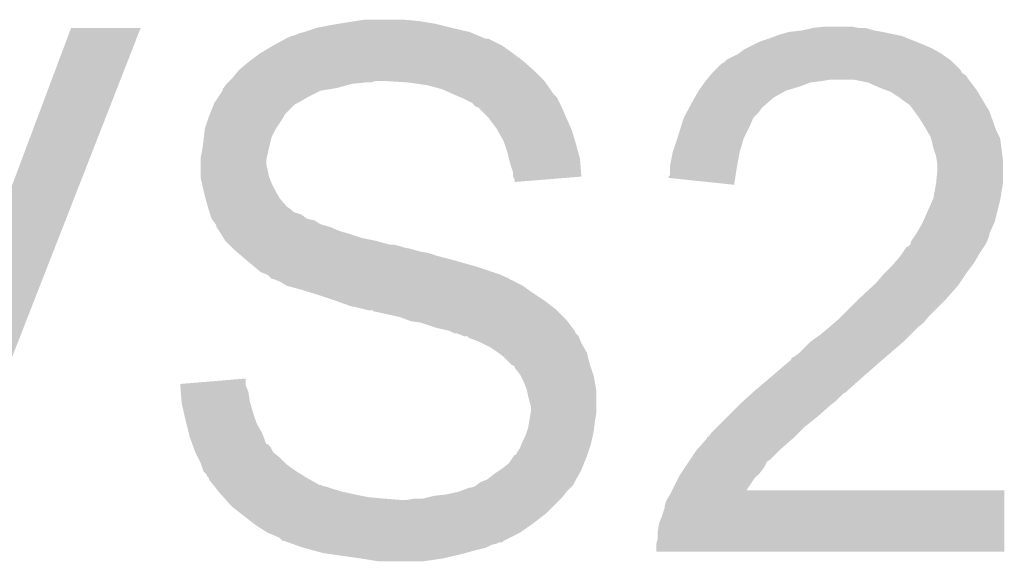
# Model space of a CAD drawing. Extents: x -9 to 122, y -9 to 65.
# Tile 262 of 308: x 88.73 to 90.56, y 52.06 to 53.07. Entities that reach past the tile are written whole.
import ezdxf

# ---------------------------------------------------------------- set-up
doc = ezdxf.new("R2010")
doc.units = 0
doc.layers.add('CLICKER_4_FOR_R7FA4M2A_V100_GTO', color=12, linetype='CONTINUOUS')

msp = doc.modelspace()

# ---------------------------------------------------------------- linework, layer by layer
at = {"layer": 'CLICKER_4_FOR_R7FA4M2A_V100_GTO'}
for points in [[(89.33942, 53.06568), (89.35593, 53.06822), (89.48928, 53.06568), (89.47404, 53.06822)], [(89.35593, 53.06822), (89.372442, 53.07076), (89.47404, 53.06822), (89.4461, 53.07076)], [(88.55964, 52.34432), (88.826344, 53.05549), (88.678054, 52.34432), (88.955868, 53.05549)], [(88.826344, 53.05549), (88.826356, 53.05552), (88.955868, 53.05549), (88.826356, 53.05552)], [(89.260678, 53.0479), (89.283542, 53.05552), (89.568014, 53.0479), (89.535, 53.05552)], [(89.283542, 53.05552), (89.30894, 53.0606), (89.535, 53.05552), (89.51468, 53.0606)], [(89.30894, 53.0606), (89.32418, 53.06314), (89.51468, 53.0606), (89.50452, 53.06314)], [(89.32418, 53.06314), (89.33942, 53.06568), (89.50452, 53.06314), (89.48928, 53.06568)], [(90.162382, 53.0479), (90.18524, 53.05044), (90.33764, 53.0479), (90.3224, 53.05044)], [(90.18524, 53.05044), (90.208102, 53.05552), (90.3224, 53.05044), (90.304624, 53.05552)], [(90.208102, 53.05552), (90.230962, 53.05806), (90.291922, 53.05552), (90.279218, 53.05806)], [(89.20226, 53.0225), (89.225544, 53.035198), (89.628978, 53.0225), (89.603584, 53.035198)], [(89.225544, 53.035198), (89.225548, 53.0352), (89.603584, 53.035198), (89.598504, 53.0352)], [(89.225548, 53.0352), (89.230206, 53.03774), (89.598504, 53.0352), (89.592408, 53.03774)], [(89.230206, 53.03774), (89.232746, 53.037746), (89.592408, 53.03774), (89.592394, 53.037746)], [(89.232746, 53.037746), (89.235286, 53.04028), (89.592394, 53.037746), (89.58631, 53.04028)], [(89.235286, 53.04028), (89.237822, 53.040282), (89.58631, 53.04028), (89.586306, 53.040282)], [(89.237822, 53.040282), (89.24544, 53.04282), (89.586306, 53.040282), (89.580212, 53.04282)], [(89.24544, 53.04282), (89.250522, 53.045362), (89.580212, 53.04282), (89.57411, 53.045362)], [(89.250522, 53.045362), (89.260668, 53.047898), (89.57411, 53.045362), (89.568022, 53.047898)], [(89.260668, 53.047898), (89.260678, 53.0479), (89.568022, 53.047898), (89.568014, 53.0479)], [(90.109042, 53.03012), (90.12428, 53.0352), (90.3986, 53.03012), (90.385898, 53.0352)], [(90.12428, 53.0352), (90.137822, 53.040278), (90.385898, 53.0352), (90.373202, 53.040278)], [(90.137822, 53.040278), (90.144598, 53.042818), (90.373202, 53.040278), (90.361352, 53.042818)], [(90.144598, 53.042818), (90.162382, 53.0479), (90.361352, 53.042818), (90.33764, 53.0479)], [(89.181092, 53.0098), (89.202256, 53.022498), (89.64676, 53.0098), (89.62898, 53.022498)], [(89.202256, 53.022498), (89.20226, 53.0225), (89.62898, 53.022498), (89.628978, 53.0225)], [(90.0684, 53.007262), (90.078562, 53.01488), (90.44686, 53.007262), (90.433528, 53.01488)], [(90.078562, 53.01488), (90.083642, 53.01742), (90.433528, 53.01488), (90.429082, 53.01742)], [(90.083642, 53.01742), (90.098882, 53.02504), (90.429082, 53.01742), (90.4113, 53.02504)], [(90.098882, 53.02504), (90.109042, 53.03012), (90.4113, 53.02504), (90.3986, 53.03012)], [(89.159924, 52.99456), (89.176862, 53.007262), (89.66708, 52.99456), (89.650144, 53.007262)], [(89.176862, 53.007262), (89.181092, 53.0098), (89.650144, 53.007262), (89.64676, 53.0098)], [(90.045536, 52.994558), (90.048084, 52.997102), (90.464642, 52.994558), (90.461082, 52.997102)], [(90.048084, 52.997102), (90.068396, 53.00726), (90.461082, 52.997102), (90.446862, 53.00726)], [(90.068396, 53.00726), (90.0684, 53.007262), (90.446862, 53.00726), (90.44686, 53.007262)], [(89.12606, 52.96154), (89.13876, 52.976782), (89.702642, 52.96154), (89.6874, 52.976782)], [(89.13876, 52.976782), (89.156538, 52.99202), (89.6874, 52.976782), (89.669984, 52.99202)], [(89.156538, 52.99202), (89.159924, 52.99456), (89.669984, 52.99202), (89.66708, 52.99456)], [(90.02014, 52.9717), (90.025216, 52.976776), (90.484964, 52.9717), (90.482422, 52.976776)], [(90.025216, 52.976776), (90.037924, 52.989482), (90.482422, 52.976776), (90.469718, 52.989482)], [(90.037924, 52.989482), (90.043, 52.992022), (90.469718, 52.989482), (90.467178, 52.992022)], [(90.043, 52.992022), (90.045536, 52.994558), (90.467178, 52.992022), (90.464642, 52.994558)], [(89.12098, 52.95646), (89.12606, 52.96154), (89.70772, 52.95646), (89.702642, 52.96154)], [(90.00744, 52.95646), (90.009556, 52.959), (90.22334, 52.95646), (90.238578, 52.959)], [(90.009556, 52.959), (90.015904, 52.966618), (90.49766, 52.959), (90.492582, 52.966618)], [(90.015904, 52.966618), (90.020138, 52.971698), (90.492582, 52.966618), (90.484968, 52.971698)], [(90.020138, 52.971698), (90.02014, 52.9717), (90.484968, 52.971698), (90.484964, 52.9717)], [(90.309698, 52.95392), (90.284298, 52.959), (90.501472, 52.95392), (90.49766, 52.959)], [(89.10828, 52.938684), (89.108284, 52.941226), (89.291192, 52.938684), (89.30644, 52.941226)], [(89.108284, 52.941226), (89.110184, 52.94376), (89.30644, 52.941226), (89.32164, 52.94376)], [(89.110184, 52.94376), (89.115902, 52.95138), (89.32164, 52.94376), (89.349578, 52.95138)], [(89.115902, 52.95138), (89.11844, 52.95392), (89.349578, 52.95138), (89.37498, 52.95392)], [(89.11844, 52.95392), (89.120978, 52.956458), (89.385136, 52.95392), (89.392758, 52.956458)], [(89.120978, 52.956458), (89.12098, 52.95646), (89.392758, 52.956458), (89.413082, 52.95646)], [(89.45372, 52.95392), (89.413082, 52.95646), (89.7095, 52.95392), (89.70772, 52.95646)], [(89.489278, 52.94884), (89.45372, 52.95392), (89.713056, 52.94884), (89.7095, 52.95392)], [(89.51722, 52.941222), (89.489278, 52.94884), (89.718388, 52.941222), (89.713056, 52.94884)], [(89.54008, 52.93106), (89.51722, 52.941222), (89.725502, 52.93106), (89.718388, 52.941222)], [(89.99474, 52.938682), (90.000182, 52.9463), (90.157304, 52.938682), (90.182702, 52.9463)], [(90.000182, 52.9463), (90.005624, 52.953918), (90.182702, 52.9463), (90.203016, 52.953918)], [(90.005624, 52.953918), (90.00744, 52.95646), (90.203016, 52.953918), (90.22334, 52.95646)], [(90.33256, 52.94376), (90.309698, 52.95392), (90.509092, 52.94376), (90.501472, 52.95392)], [(90.346112, 52.938678), (90.33256, 52.94376), (90.512902, 52.938678), (90.509092, 52.94376)], [(89.094732, 52.91836), (89.099812, 52.92598), (89.25306, 52.91836), (89.265762, 52.92598)], [(89.099812, 52.92598), (89.108276, 52.938678), (89.265762, 52.92598), (89.291158, 52.938678)], [(89.108276, 52.938678), (89.10828, 52.938684), (89.291158, 52.938678), (89.291192, 52.938684)], [(89.540086, 52.931058), (89.54008, 52.93106), (89.725502, 52.931058), (89.725502, 52.93106)], [(89.551944, 52.925976), (89.540086, 52.931058), (89.730582, 52.925976), (89.725502, 52.931058)], [(89.55786, 52.92344), (89.551944, 52.925976), (89.73185, 52.92344), (89.730582, 52.925976)], [(89.573096, 52.915822), (89.55786, 52.92344), (89.73566, 52.915822), (89.73185, 52.92344)], [(89.98458, 52.9209), (89.987482, 52.92598), (90.128632, 52.9209), (90.13444, 52.92598)], [(89.987482, 52.92598), (89.994738, 52.93868), (90.13444, 52.92598), (90.157298, 52.93868)], [(89.994738, 52.93868), (89.99474, 52.938682), (90.157298, 52.93868), (90.157304, 52.938682)], [(90.35288, 52.93614), (90.346112, 52.938678), (90.514426, 52.93614), (90.512902, 52.938678)], [(90.36812, 52.92598), (90.35288, 52.93614), (90.520522, 52.92598), (90.514426, 52.93614)], [(90.37828, 52.91836), (90.36812, 52.92598), (90.525094, 52.91836), (90.520522, 52.92598)], [(89.08491, 52.895498), (89.092024, 52.913278), (89.225118, 52.895498), (89.2429, 52.913278)], [(89.092024, 52.913278), (89.093042, 52.915822), (89.2429, 52.913278), (89.247984, 52.915822)], [(89.093042, 52.915822), (89.094732, 52.91836), (89.247984, 52.915822), (89.25306, 52.91836)], [(89.580714, 52.908206), (89.573096, 52.915822), (89.739468, 52.908206), (89.73566, 52.915822)], [(89.583254, 52.9082), (89.580714, 52.908206), (89.73947, 52.9082), (89.739468, 52.908206)], [(89.585796, 52.90566), (89.583254, 52.9082), (89.74074, 52.90566), (89.73947, 52.9082)], [(89.603578, 52.88788), (89.585796, 52.90566), (89.74836, 52.88788), (89.74074, 52.90566)], [(89.972268, 52.898038), (89.976372, 52.90566), (90.106498, 52.898038), (90.11158, 52.90566)], [(89.976372, 52.90566), (89.977742, 52.908202), (90.11158, 52.90566), (90.11412, 52.908202)], [(89.977742, 52.908202), (89.98458, 52.9209), (90.11412, 52.908202), (90.128632, 52.9209)], [(90.3859, 52.91328), (90.37828, 52.91836), (90.528142, 52.91328), (90.525094, 52.91836)], [(90.388438, 52.91074), (90.3859, 52.91328), (90.529666, 52.91074), (90.528142, 52.91328)], [(90.39606, 52.90058), (90.388438, 52.91074), (90.53576, 52.90058), (90.529666, 52.91074)], [(89.08034, 52.8828), (89.08288, 52.89042), (89.217502, 52.8828), (89.222072, 52.89042)], [(89.08288, 52.89042), (89.08491, 52.895498), (89.222072, 52.89042), (89.225118, 52.895498)], [(89.61882, 52.867562), (89.603578, 52.88788), (89.757392, 52.867562), (89.74836, 52.88788)], [(89.961328, 52.8701), (89.966798, 52.887876), (90.08872, 52.8701), (90.096338, 52.887876)], [(89.966798, 52.887876), (89.9668, 52.887882), (90.096338, 52.887876), (90.096342, 52.887882)], [(89.9668, 52.887882), (89.972268, 52.898038), (90.096342, 52.887882), (90.106498, 52.898038)], [(90.40368, 52.890418), (90.39606, 52.90058), (90.53939, 52.890418), (90.53576, 52.90058)], [(90.41638, 52.8701), (90.40368, 52.890418), (90.546646, 52.8701), (90.53939, 52.890418)], [(89.073566, 52.852318), (89.07526, 52.867558), (89.199718, 52.852318), (89.20734, 52.867558)], [(89.07526, 52.867558), (89.075262, 52.867562), (89.20734, 52.867558), (89.207342, 52.867562)], [(89.075262, 52.867562), (89.08034, 52.8828), (89.207342, 52.867562), (89.217502, 52.8828)], [(89.620234, 52.86502), (89.61882, 52.867562), (89.758522, 52.86502), (89.757392, 52.867562)], [(89.95664, 52.85486), (89.961328, 52.8701), (90.081098, 52.85486), (90.08872, 52.8701)], [(90.419284, 52.86502), (90.41638, 52.8701), (90.54846, 52.86502), (90.546646, 52.8701)], [(89.07272, 52.8447), (89.073566, 52.852318), (89.197814, 52.8447), (89.199718, 52.852318)], [(89.63152, 52.844702), (89.620234, 52.86502), (89.764616, 52.844702), (89.758522, 52.86502)], [(89.946482, 52.82438), (89.954946, 52.849778), (90.07094, 52.82438), (90.078558, 52.849778)], [(89.954946, 52.849778), (89.95664, 52.85486), (90.078558, 52.849778), (90.081098, 52.85486)], [(90.42654, 52.852322), (90.419284, 52.86502), (90.554808, 52.852322), (90.54846, 52.86502)], [(90.427178, 52.849776), (90.42654, 52.852322), (90.55608, 52.849776), (90.554808, 52.852322)], [(90.431622, 52.832), (90.427178, 52.849776), (90.558304, 52.832), (90.55608, 52.849776)], [(89.07018, 52.82692), (89.070904, 52.832), (89.19351, 52.82692), (89.19464, 52.832)], [(89.070904, 52.832), (89.07272, 52.8447), (89.19464, 52.832), (89.197814, 52.8447)], [(89.633214, 52.83962), (89.63152, 52.844702), (89.76614, 52.83962), (89.764616, 52.844702)], [(89.63914, 52.821838), (89.633214, 52.83962), (89.77099, 52.821838), (89.76614, 52.83962)], [(90.436698, 52.816762), (90.431622, 52.832), (90.560208, 52.816762), (90.558304, 52.832)], [(89.06764, 52.814222), (89.07018, 52.82692), (89.190688, 52.814222), (89.19351, 52.82692)], [(89.06764, 52.809138), (89.06764, 52.814222), (89.18956, 52.809138), (89.190688, 52.814222)], [(89.641682, 52.811678), (89.63914, 52.821838), (89.77376, 52.811678), (89.77099, 52.821838)], [(89.644222, 52.80152), (89.641682, 52.811678), (89.774536, 52.80152), (89.77376, 52.811678)], [(89.9414, 52.798982), (89.946482, 52.82438), (90.066322, 52.798982), (90.07094, 52.82438)], [(90.43797, 52.809138), (90.436698, 52.816762), (90.56116, 52.809138), (90.560208, 52.816762)], [(89.06764, 52.801518), (89.06764, 52.809138), (89.18956, 52.801518), (89.18956, 52.809138)], [(89.06764, 52.79136), (89.06764, 52.801518), (89.1921, 52.79136), (89.18956, 52.801518)], [(89.649298, 52.786282), (89.644222, 52.80152), (89.775698, 52.786282), (89.774536, 52.80152)], [(89.9414, 52.79644), (89.9414, 52.798982), (90.06586, 52.79644), (90.066322, 52.798982)], [(89.9414, 52.781206), (89.9414, 52.79644), (90.063506, 52.781206), (90.06586, 52.79644)], [(90.43924, 52.801522), (90.43797, 52.809138), (90.56116, 52.801522), (90.56116, 52.809138)], [(90.43924, 52.791358), (90.43924, 52.801522), (90.56116, 52.791358), (90.56116, 52.801522)], [(89.06764, 52.778658), (89.06764, 52.79136), (89.194642, 52.778658), (89.1921, 52.79136)], [(89.06764, 52.776122), (89.06764, 52.778658), (89.195658, 52.776122), (89.194642, 52.778658)], [(89.0699, 52.76596), (89.06764, 52.776122), (89.19972, 52.76596), (89.195658, 52.776122)], [(89.6493, 52.778664), (89.649298, 52.786282), (89.776278, 52.778664), (89.775698, 52.786282)], [(89.649304, 52.778658), (89.6493, 52.778664), (89.776278, 52.778658), (89.776278, 52.778664)], [(89.651838, 52.773584), (89.649304, 52.778658), (89.713972, 52.773584), (89.776278, 52.778658)], [(89.93886, 52.77614), (89.938866, 52.778666), (90.062724, 52.77614), (90.063114, 52.778666)], [(90.06076, 52.763422), (89.93886, 52.77614), (90.06076, 52.763422), (90.062724, 52.77614)], [(89.938866, 52.778666), (89.9414, 52.781206), (90.063114, 52.778666), (90.063506, 52.781206)], [(90.4367, 52.765958), (90.43924, 52.791358), (90.56116, 52.765958), (90.56116, 52.791358)], [(89.07272, 52.75326), (89.0699, 52.76596), (89.206072, 52.75326), (89.19972, 52.76596)], [(89.65184, 52.768524), (89.651838, 52.773584), (89.65184, 52.768524), (89.713972, 52.773584)], [(90.43162, 52.738022), (90.4367, 52.765958), (90.556502, 52.738022), (90.56116, 52.765958)], [(89.073356, 52.750722), (89.07272, 52.75326), (89.20734, 52.750722), (89.206072, 52.75326)], [(89.07653, 52.73802), (89.073356, 52.750722), (89.21496, 52.73802), (89.20734, 52.750722)], [(89.0778, 52.73294), (89.07653, 52.73802), (89.219194, 52.73294), (89.21496, 52.73802)], [(89.080704, 52.72278), (89.0778, 52.73294), (89.227662, 52.72278), (89.219194, 52.73294)], [(89.082156, 52.717698), (89.080704, 52.72278), (89.235282, 52.717698), (89.227662, 52.72278)], [(90.412426, 52.694838), (90.43049, 52.73548), (90.54592, 52.694838), (90.55608, 52.73548)], [(90.43049, 52.73548), (90.43162, 52.738022), (90.55608, 52.73548), (90.556502, 52.738022)], [(89.08288, 52.71516), (89.082156, 52.717698), (89.237822, 52.71516), (89.235282, 52.717698)], [(89.083728, 52.71262), (89.08288, 52.71516), (89.240364, 52.71262), (89.237822, 52.71516)], [(89.085422, 52.707538), (89.083728, 52.71262), (89.255602, 52.707538), (89.240364, 52.71262)], [(89.08796, 52.699922), (89.085422, 52.707538), (89.265758, 52.699922), (89.255602, 52.707538)], [(89.087964, 52.699918), (89.08796, 52.699922), (89.265762, 52.699918), (89.265758, 52.699922)], [(89.089866, 52.69738), (89.087964, 52.699918), (89.278462, 52.69738), (89.265762, 52.699918)], [(89.095578, 52.689762), (89.089866, 52.69738), (89.291154, 52.689762), (89.278462, 52.69738)], [(89.09558, 52.689758), (89.095578, 52.689762), (89.29116, 52.689758), (89.291154, 52.689762)], [(89.097274, 52.68468), (89.09558, 52.689758), (89.308942, 52.68468), (89.29116, 52.689758)], [(89.09812, 52.682144), (89.097274, 52.68468), (89.314858, 52.682144), (89.308942, 52.68468)], [(90.401138, 52.674518), (90.4113, 52.692302), (90.536888, 52.674518), (90.544792, 52.692302)], [(90.4113, 52.692302), (90.412426, 52.694838), (90.544792, 52.692302), (90.54592, 52.694838)], [(89.100658, 52.679602), (89.09812, 52.682144), (89.320788, 52.679602), (89.314858, 52.682144)], [(89.10225, 52.677058), (89.100658, 52.679602), (89.32672, 52.677058), (89.320788, 52.679602)], [(89.105424, 52.67198), (89.10225, 52.677058), (89.3445, 52.67198), (89.32672, 52.677058)], [(89.110186, 52.66436), (89.105424, 52.67198), (89.367362, 52.66436), (89.3445, 52.67198)], [(90.392672, 52.66182), (90.39775, 52.669438), (90.53322, 52.66182), (90.535758, 52.669438)], [(90.39775, 52.669438), (90.399442, 52.671976), (90.535758, 52.669438), (90.53576, 52.671976)], [(90.399442, 52.671976), (90.401138, 52.674518), (90.53576, 52.671976), (90.536888, 52.674518)], [(89.11336, 52.659282), (89.110186, 52.66436), (89.392752, 52.659282), (89.367362, 52.66436)], [(89.113362, 52.65928), (89.11336, 52.659282), (89.39276, 52.65928), (89.392752, 52.659282)], [(89.120982, 52.65166), (89.113362, 52.65928), (89.420702, 52.65166), (89.39276, 52.65928)], [(89.12352, 52.64912), (89.120982, 52.65166), (89.438478, 52.64912), (89.428322, 52.65166)], [(89.12606, 52.64658), (89.12352, 52.64912), (89.446102, 52.64658), (89.438478, 52.64912)], [(89.1286, 52.64404), (89.12606, 52.64658), (89.4588, 52.64404), (89.446102, 52.64658)], [(90.374048, 52.636422), (90.380826, 52.646582), (90.517982, 52.636422), (90.524754, 52.646582)], [(90.380826, 52.646582), (90.3859, 52.649122), (90.524754, 52.646582), (90.526446, 52.649122)], [(90.3859, 52.649122), (90.388434, 52.651658), (90.526446, 52.649122), (90.528138, 52.651658)], [(90.388434, 52.651658), (90.38844, 52.651664), (90.528138, 52.651658), (90.52814, 52.651664)], [(90.38844, 52.651664), (90.390982, 52.659284), (90.52814, 52.651664), (90.53195, 52.659284)], [(90.390982, 52.659284), (90.392672, 52.66182), (90.53195, 52.659284), (90.53322, 52.66182)], [(89.13114, 52.641498), (89.1286, 52.64404), (89.467698, 52.641498), (89.4588, 52.64404)], [(89.134102, 52.63896), (89.13114, 52.641498), (89.47658, 52.63896), (89.467698, 52.641498)], [(89.137068, 52.636418), (89.134102, 52.63896), (89.491822, 52.636418), (89.47658, 52.63896)], [(89.142992, 52.631342), (89.137068, 52.636418), (89.50706, 52.631342), (89.491822, 52.636418)], [(89.14892, 52.62626), (89.142992, 52.631342), (89.526114, 52.62626), (89.50706, 52.631342)], [(90.359774, 52.61864), (90.37066, 52.63134), (90.50782, 52.61864), (90.515076, 52.63134)], [(90.37066, 52.63134), (90.374048, 52.636422), (90.515076, 52.63134), (90.517982, 52.636422)], [(89.155018, 52.62118), (89.14892, 52.62626), (89.54516, 52.62118), (89.526114, 52.62626)], [(89.16721, 52.61102), (89.155018, 52.62118), (89.58072, 52.61102), (89.54516, 52.62118)], [(89.1794, 52.600862), (89.16721, 52.61102), (89.611194, 52.600862), (89.58072, 52.61102)], [(90.340178, 52.59832), (90.35542, 52.61356), (90.49258, 52.59832), (90.50401, 52.61356)], [(90.35542, 52.61356), (90.359774, 52.61864), (90.50401, 52.61356), (90.50782, 52.61864)], [(89.192096, 52.59578), (89.1794, 52.600862), (89.62644, 52.59578), (89.611194, 52.600862)], [(89.19718, 52.5907), (89.192096, 52.59578), (89.636604, 52.5907), (89.62644, 52.59578)], [(90.324942, 52.58054), (90.340178, 52.59832), (90.480726, 52.58054), (90.49258, 52.59832)], [(89.197186, 52.590694), (89.19718, 52.5907), (89.639146, 52.590694), (89.636604, 52.5907)], [(89.199714, 52.588166), (89.197186, 52.590694), (89.641676, 52.588166), (89.639146, 52.590694)], [(89.202256, 52.58816), (89.199714, 52.588166), (89.641682, 52.58816), (89.641676, 52.588166)], [(89.202262, 52.588158), (89.202256, 52.58816), (89.641684, 52.588158), (89.641682, 52.58816)], [(89.214962, 52.58308), (89.202262, 52.588158), (89.65184, 52.58308), (89.641684, 52.588158)], [(89.227658, 52.57546), (89.214962, 52.58308), (89.667078, 52.57546), (89.65184, 52.58308)], [(89.227666, 52.575458), (89.227658, 52.57546), (89.66708, 52.575458), (89.667078, 52.57546)], [(89.2556, 52.56784), (89.227666, 52.575458), (89.677748, 52.56784), (89.66708, 52.575458)], [(90.29485, 52.5526), (90.319468, 52.575458), (90.45702, 52.5526), (90.477338, 52.575458)], [(90.319468, 52.575458), (90.324942, 52.58054), (90.477338, 52.575458), (90.480726, 52.58054)], [(89.27211, 52.56276), (89.2556, 52.56784), (89.68486, 52.56276), (89.677748, 52.56784)], [(89.28862, 52.55768), (89.27211, 52.56276), (89.69248, 52.55768), (89.68486, 52.56276)], [(89.3191, 52.54752), (89.28862, 52.55768), (89.70772, 52.54752), (89.69248, 52.55768)], [(89.34704, 52.537362), (89.3191, 52.54752), (89.721264, 52.537362), (89.70772, 52.54752)], [(89.35974, 52.53482), (89.34704, 52.537362), (89.724652, 52.53482), (89.721264, 52.537362)], [(90.261438, 52.519578), (90.28938, 52.54752), (90.423998, 52.519578), (90.45194, 52.54752)], [(90.28938, 52.54752), (90.29485, 52.5526), (90.45194, 52.54752), (90.45702, 52.5526)], [(89.369908, 52.532278), (89.35974, 52.53482), (89.72804, 52.532278), (89.724652, 52.53482)], [(89.380058, 52.52974), (89.369908, 52.532278), (89.730578, 52.52974), (89.72804, 52.532278)], [(89.390214, 52.527206), (89.387674, 52.52974), (89.733112, 52.527206), (89.730578, 52.52974)], [(89.392758, 52.5272), (89.390214, 52.527206), (89.733118, 52.5272), (89.733112, 52.527206)], [(89.438478, 52.51704), (89.392758, 52.5272), (89.743278, 52.51704), (89.733118, 52.5272)], [(90.25382, 52.511958), (90.261438, 52.519578), (90.417902, 52.511958), (90.423998, 52.519578)], [(89.452034, 52.511958), (89.438478, 52.51704), (89.74836, 52.511958), (89.743278, 52.51704)], [(89.458796, 52.509422), (89.452034, 52.511958), (89.750262, 52.509422), (89.74836, 52.511958)], [(89.476578, 52.50688), (89.458796, 52.509422), (89.75217, 52.50688), (89.750262, 52.509422)], [(89.50706, 52.496722), (89.476578, 52.50688), (89.759788, 52.496722), (89.75217, 52.50688)], [(90.23604, 52.49672), (90.247892, 52.506878), (90.40114, 52.49672), (90.413838, 52.506878)], [(90.247892, 52.506878), (90.25382, 52.511958), (90.413838, 52.506878), (90.417902, 52.511958)], [(89.51976, 52.49418), (89.50706, 52.496722), (89.761694, 52.49418), (89.759788, 52.496722)], [(89.529918, 52.491642), (89.51976, 52.49418), (89.763598, 52.491642), (89.761694, 52.49418)], [(89.529926, 52.491638), (89.529918, 52.491642), (89.7636, 52.491638), (89.763598, 52.491642)], [(89.540076, 52.486562), (89.529926, 52.491638), (89.766142, 52.486562), (89.7636, 52.491638)], [(89.545156, 52.48656), (89.540076, 52.486562), (89.766142, 52.48656), (89.766142, 52.486562)], [(89.557856, 52.481482), (89.545156, 52.48656), (89.771216, 52.481482), (89.766142, 52.48656)], [(89.565458, 52.48148), (89.557856, 52.481482), (89.771218, 52.48148), (89.771216, 52.481482)], [(89.56546, 52.481476), (89.565458, 52.48148), (89.77122, 52.481476), (89.771218, 52.48148)], [(89.56548, 52.478956), (89.56546, 52.481476), (89.77223, 52.478956), (89.77122, 52.481476)], [(90.20302, 52.47132), (90.2208, 52.48402), (90.37574, 52.47132), (90.38844, 52.48402)], [(90.2208, 52.48402), (90.23604, 52.49672), (90.38844, 52.48402), (90.40114, 52.49672)], [(89.5858, 52.47132), (89.56548, 52.478956), (89.775284, 52.47132), (89.77223, 52.478956)], [(89.590884, 52.468778), (89.5858, 52.47132), (89.7763, 52.468778), (89.775284, 52.47132)], [(89.606118, 52.46116), (89.590884, 52.468778), (89.780654, 52.46116), (89.7763, 52.468778)], [(90.1827, 52.451002), (90.200478, 52.46878), (90.352458, 52.451002), (90.3732, 52.46878)], [(90.200478, 52.46878), (90.20302, 52.47132), (90.3732, 52.46878), (90.37574, 52.47132)], [(89.62136, 52.451), (89.606118, 52.46116), (89.78646, 52.451), (89.780654, 52.46116)], [(89.621366, 52.450996), (89.62136, 52.451), (89.786462, 52.450996), (89.78646, 52.451)], [(89.631518, 52.44338), (89.621366, 52.450996), (89.788366, 52.44338), (89.786462, 52.450996)], [(90.17254, 52.443382), (90.1827, 52.451002), (90.343568, 52.443382), (90.352458, 52.451002)], [(89.64422, 52.430682), (89.631518, 52.44338), (89.79154, 52.430682), (89.788366, 52.44338)], [(89.64676, 52.428142), (89.64422, 52.430682), (89.792388, 52.428142), (89.79154, 52.430682)], [(89.651826, 52.425606), (89.64676, 52.428142), (89.793232, 52.425606), (89.792388, 52.428142)], [(90.1319, 52.40782), (90.16745, 52.4383), (90.302804, 52.40782), (90.33764, 52.4383)], [(90.16745, 52.4383), (90.16746, 52.438308), (90.33764, 52.4383), (90.337648, 52.438308)], [(90.16746, 52.438308), (90.167474, 52.440846), (90.337648, 52.438308), (90.34061, 52.440846)], [(90.167474, 52.440846), (90.17254, 52.443382), (90.34061, 52.440846), (90.343568, 52.443382)], [(89.65184, 52.423066), (89.651826, 52.425606), (89.79408, 52.423066), (89.793232, 52.425606)], [(89.662, 52.41036), (89.65184, 52.423066), (89.798314, 52.41036), (89.79408, 52.423066)], [(89.66327, 52.40782), (89.662, 52.41036), (89.79916, 52.40782), (89.798314, 52.41036)], [(89.029542, 52.392558), (89.15146, 52.402716), (89.151462, 52.392558), (89.15146, 52.402716)], [(89.029724, 52.390036), (89.029542, 52.392558), (89.151462, 52.390036), (89.151462, 52.392558)], [(89.03063, 52.377336), (89.029724, 52.390036), (89.15654, 52.377336), (89.151462, 52.390036)], [(89.66962, 52.39512), (89.66327, 52.40782), (89.80147, 52.39512), (89.79916, 52.40782)], [(89.674698, 52.382422), (89.66962, 52.39512), (89.803778, 52.382422), (89.80147, 52.39512)], [(90.10188, 52.38242), (90.125896, 52.40274), (90.27414, 52.38242), (90.297, 52.40274)], [(90.125896, 52.40274), (90.1319, 52.40782), (90.297, 52.40274), (90.302804, 52.40782)], [(89.0319, 52.359558), (89.03063, 52.377336), (89.15908, 52.359558), (89.15654, 52.377336)], [(89.675208, 52.379878), (89.674698, 52.382422), (89.80424, 52.379878), (89.803778, 52.382422)], [(89.67724, 52.36972), (89.675208, 52.379878), (89.80424, 52.36972), (89.80424, 52.379878)], [(90.076528, 52.35956), (90.093288, 52.374798), (90.248738, 52.35956), (90.26398, 52.374798)], [(90.093288, 52.374798), (90.096082, 52.377338), (90.26398, 52.374798), (90.269056, 52.377338)], [(90.096082, 52.377338), (90.09888, 52.37988), (90.269056, 52.377338), (90.271598, 52.37988)], [(90.09888, 52.37988), (90.10188, 52.38242), (90.271598, 52.37988), (90.27414, 52.38242)], [(89.03208, 52.35702), (89.0319, 52.359558), (89.159806, 52.35702), (89.15908, 52.359558)], [(89.035598, 52.34178), (89.03208, 52.35702), (89.16416, 52.34178), (89.159806, 52.35702)], [(89.679782, 52.35956), (89.67724, 52.36972), (89.80424, 52.35956), (89.80424, 52.36972)], [(89.682318, 52.351942), (89.679782, 52.35956), (89.80424, 52.351942), (89.80424, 52.35956)], [(90.0684, 52.35194), (90.07094, 52.35448), (90.23858, 52.35194), (90.241966, 52.35448)], [(90.07094, 52.35448), (90.076528, 52.35956), (90.241966, 52.35448), (90.248738, 52.35956)], [(89.0397, 52.324), (89.035598, 52.34178), (89.170088, 52.324), (89.16416, 52.34178)], [(89.679356, 52.324), (89.681896, 52.339238), (89.8017, 52.324), (89.80424, 52.339238)], [(89.681896, 52.339238), (89.68232, 52.341782), (89.80424, 52.339238), (89.80424, 52.341782)], [(89.68232, 52.341782), (89.682318, 52.351942), (89.80424, 52.341782), (89.80424, 52.351942)], [(90.048082, 52.331622), (90.0684, 52.35194), (90.215722, 52.331622), (90.23858, 52.35194)], [(89.040972, 52.318918), (89.0397, 52.324), (89.17178, 52.318918), (89.170088, 52.324)], [(89.045416, 52.30114), (89.040972, 52.318918), (89.18194, 52.30114), (89.17178, 52.318918)], [(89.67724, 52.3113), (89.679356, 52.324), (89.800112, 52.3113), (89.8017, 52.324)], [(90.02776, 52.3113), (90.048082, 52.331622), (90.19032, 52.3113), (90.215722, 52.331622)], [(89.04732, 52.293522), (89.045416, 52.30114), (89.184804, 52.293522), (89.18194, 52.30114)], [(89.67216, 52.296062), (89.6747, 52.303682), (89.797466, 52.296062), (89.79916, 52.303682)], [(89.6747, 52.303682), (89.67724, 52.3113), (89.79916, 52.303682), (89.800112, 52.3113)], [(90.012524, 52.293528), (90.020142, 52.30368), (90.172548, 52.293528), (90.1827, 52.30368)], [(90.020142, 52.30368), (90.02776, 52.3113), (90.1827, 52.30368), (90.19032, 52.3113)], [(89.05194, 52.28082), (89.04732, 52.293522), (89.189576, 52.28082), (89.184804, 52.293522)], [(89.051942, 52.280814), (89.05194, 52.28082), (89.192106, 52.280814), (89.189576, 52.28082)], [(89.053788, 52.275736), (89.051942, 52.280814), (89.197182, 52.275736), (89.192106, 52.280814)], [(89.662, 52.2732), (89.665048, 52.28082), (89.791538, 52.2732), (89.794078, 52.28082)], [(89.665048, 52.28082), (89.66708, 52.2859), (89.794078, 52.28082), (89.795206, 52.2859)], [(89.66708, 52.2859), (89.67216, 52.296062), (89.795206, 52.2859), (89.797466, 52.296062)], [(89.994176, 52.273202), (90.009974, 52.29098), (90.14968, 52.273202), (90.17, 52.29098)], [(90.009974, 52.29098), (90.00998, 52.290986), (90.17, 52.29098), (90.170006, 52.290986)], [(90.00998, 52.290986), (90.010002, 52.29352), (90.170006, 52.290986), (90.17254, 52.29352)], [(90.010002, 52.29352), (90.012524, 52.293528), (90.17254, 52.29352), (90.172548, 52.293528)], [(89.05748, 52.265582), (89.053788, 52.275736), (89.202262, 52.265582), (89.197182, 52.275736)], [(89.057482, 52.265578), (89.05748, 52.265582), (89.202264, 52.265578), (89.202262, 52.265582)], [(89.062562, 52.25542), (89.057482, 52.265578), (89.21496, 52.25542), (89.202264, 52.265578)], [(89.654386, 52.260514), (89.656922, 52.265582), (89.78731, 52.260514), (89.788998, 52.265582)], [(89.656922, 52.265582), (89.662, 52.2732), (89.788998, 52.265582), (89.791538, 52.2732)], [(89.9795, 52.25288), (89.989662, 52.268122), (90.12936, 52.25288), (90.1446, 52.268122)], [(89.989662, 52.268122), (89.994176, 52.273202), (90.1446, 52.268122), (90.14968, 52.273202)], [(89.06764, 52.24526), (89.062562, 52.25542), (89.22512, 52.24526), (89.21496, 52.25542)], [(89.068488, 52.24272), (89.06764, 52.24526), (89.22766, 52.24272), (89.22512, 52.24526)], [(89.62898, 52.2351), (89.641682, 52.245262), (89.777316, 52.2351), (89.78138, 52.245262)], [(89.641682, 52.245262), (89.650154, 52.25796), (89.78138, 52.245262), (89.78646, 52.25796)], [(89.650154, 52.25796), (89.65185, 52.2605), (89.78646, 52.25796), (89.787306, 52.2605)], [(89.65185, 52.2605), (89.654386, 52.260514), (89.787306, 52.2605), (89.78731, 52.260514)], [(89.96934, 52.23764), (89.97611, 52.247794), (90.116658, 52.23764), (90.121738, 52.247794)], [(89.97611, 52.247794), (89.9795, 52.25288), (90.121738, 52.247794), (90.12936, 52.25288)], [(89.07272, 52.230024), (89.068488, 52.24272), (89.245436, 52.230024), (89.22766, 52.24272)], [(89.072724, 52.23002), (89.07272, 52.230024), (89.24544, 52.23002), (89.245436, 52.230024)], [(89.077798, 52.22494), (89.072724, 52.23002), (89.25357, 52.22494), (89.24544, 52.23002)], [(89.080338, 52.219864), (89.077798, 52.22494), (89.261694, 52.219864), (89.25357, 52.22494)], [(89.60104, 52.214782), (89.61374, 52.22494), (89.766602, 52.214782), (89.772142, 52.22494)], [(89.61374, 52.22494), (89.625166, 52.232558), (89.772142, 52.22494), (89.7763, 52.232558)], [(89.625166, 52.232558), (89.62898, 52.2351), (89.7763, 52.232558), (89.777316, 52.2351)], [(89.959182, 52.222402), (89.962566, 52.22748), (90.10396, 52.222402), (90.109038, 52.22748)], [(89.962566, 52.22748), (89.96934, 52.23764), (90.109038, 52.22748), (90.116658, 52.23764)], [(89.082874, 52.217326), (89.080338, 52.219864), (89.265754, 52.217326), (89.261694, 52.219864)], [(89.082876, 52.217322), (89.082874, 52.217326), (89.26576, 52.217322), (89.265754, 52.217326)], [(89.08288, 52.214786), (89.082876, 52.217322), (89.270326, 52.214786), (89.26576, 52.217322)], [(89.091012, 52.20462), (89.08288, 52.214786), (89.288626, 52.20462), (89.270326, 52.214786)], [(89.581566, 52.20462), (89.58834, 52.2097), (89.761058, 52.20462), (89.763828, 52.2097)], [(89.58834, 52.2097), (89.60104, 52.214782), (89.763828, 52.2097), (89.766602, 52.214782)], [(89.94521, 52.19446), (89.95664, 52.21732), (90.083682, 52.19446), (90.09888, 52.21732)], [(89.95664, 52.21732), (89.959182, 52.222402), (90.09888, 52.21732), (90.10396, 52.222402)], [(89.091014, 52.204618), (89.091012, 52.20462), (89.291164, 52.204618), (89.288626, 52.20462)], [(89.093044, 52.20208), (89.091014, 52.204618), (89.296244, 52.20208), (89.291164, 52.204618)], [(89.093046, 52.202078), (89.093044, 52.20208), (89.298782, 52.202078), (89.296244, 52.20208)], [(89.097106, 52.197), (89.093046, 52.202078), (89.31402, 52.197), (89.298782, 52.202078)], [(89.10117, 52.19192), (89.097106, 52.197), (89.331798, 52.19192), (89.31402, 52.197)], [(89.103202, 52.189378), (89.10117, 52.19192), (89.34324, 52.189378), (89.331798, 52.19192)], [(89.105488, 52.18684), (89.103202, 52.189378), (89.35466, 52.18684), (89.34324, 52.189378)], [(89.52484, 52.18684), (89.547702, 52.191922), (89.744802, 52.18684), (89.748868, 52.191922)], [(89.547702, 52.191922), (89.554466, 52.194458), (89.748868, 52.191922), (89.750898, 52.194458)], [(89.554466, 52.194458), (89.568024, 52.19954), (89.750898, 52.194458), (89.755978, 52.19954)], [(89.568024, 52.19954), (89.570562, 52.199542), (89.755978, 52.19954), (89.75598, 52.199542)], [(89.570562, 52.199542), (89.578182, 52.202082), (89.75598, 52.199542), (89.75852, 52.202082)], [(89.578182, 52.202082), (89.581566, 52.20462), (89.75852, 52.202082), (89.761058, 52.20462)], [(89.9414, 52.18684), (89.945198, 52.194438), (90.563698, 52.18684), (90.5637, 52.194438)], [(89.945198, 52.194438), (89.94521, 52.19446), (90.5637, 52.194438), (90.083682, 52.19446)], [(89.11006, 52.18176), (89.105488, 52.18684), (89.38006, 52.18176), (89.35466, 52.18684)], [(89.112346, 52.17922), (89.11006, 52.18176), (89.408, 52.17922), (89.38006, 52.18176)], [(89.114632, 52.17668), (89.112346, 52.17922), (89.438478, 52.17668), (89.408, 52.17922)], [(89.12606, 52.16398), (89.114632, 52.17668), (89.722958, 52.16398), (89.735658, 52.17668)], [(89.451182, 52.17668), (89.466422, 52.17922), (89.735658, 52.17668), (89.738198, 52.17922)], [(89.481662, 52.17922), (89.491822, 52.18176), (89.738198, 52.17922), (89.74074, 52.18176)], [(89.491822, 52.18176), (89.501982, 52.1843), (89.74074, 52.18176), (89.74277, 52.1843)], [(89.501982, 52.1843), (89.52484, 52.18684), (89.74277, 52.1843), (89.744802, 52.18684)], [(89.93124, 52.163982), (89.93378, 52.174142), (90.563694, 52.163982), (90.563696, 52.174142)], [(89.93378, 52.174142), (89.9414, 52.18684), (90.563696, 52.174142), (90.563698, 52.18684)], [(89.14239, 52.15128), (89.12606, 52.16398), (89.710258, 52.15128), (89.722958, 52.16398)], [(89.92616, 52.146198), (89.93124, 52.161444), (90.56369, 52.146198), (90.563692, 52.161444)], [(89.93124, 52.161444), (89.93124, 52.163982), (90.563692, 52.161444), (90.563694, 52.163982)], [(89.16525, 52.1335), (89.14239, 52.15128), (89.6874, 52.1335), (89.710258, 52.15128)], [(89.17178, 52.12842), (89.16525, 52.1335), (89.680142, 52.12842), (89.6874, 52.1335)], [(89.91854, 52.118262), (89.921082, 52.133502), (90.563684, 52.118262), (90.563688, 52.133502)], [(89.921082, 52.133502), (89.92616, 52.146198), (90.563688, 52.133502), (90.56369, 52.146198)], [(89.1921, 52.115722), (89.17178, 52.12842), (89.662, 52.115722), (89.680142, 52.12842)], [(89.192106, 52.11572), (89.1921, 52.115722), (89.661998, 52.11572), (89.662, 52.115722)], [(89.20988, 52.1081), (89.192106, 52.11572), (89.64676, 52.1081), (89.661998, 52.11572)], [(89.91854, 52.105562), (89.91854, 52.118262), (90.563682, 52.105562), (90.563684, 52.118262)], [(89.214956, 52.105562), (89.20988, 52.1081), (89.641684, 52.105562), (89.64676, 52.1081)], [(89.220034, 52.100486), (89.214956, 52.105562), (89.631534, 52.100486), (89.641684, 52.105562)], [(89.222576, 52.10048), (89.220034, 52.100486), (89.631522, 52.10048), (89.631534, 52.100486)], [(89.222582, 52.100478), (89.222576, 52.10048), (89.63152, 52.100478), (89.631522, 52.10048)], [(89.22969, 52.09794), (89.222582, 52.100478), (89.628974, 52.09794), (89.63152, 52.100478)], [(89.229696, 52.097938), (89.22969, 52.09794), (89.623896, 52.097938), (89.628974, 52.09794)], [(89.236808, 52.095398), (89.229696, 52.097938), (89.618818, 52.095398), (89.623896, 52.097938)], [(89.916, 52.095402), (89.91854, 52.105562), (90.56368, 52.095402), (90.563682, 52.105562)], [(89.243916, 52.09286), (89.236808, 52.095398), (89.608658, 52.09286), (89.618818, 52.095398)], [(89.25814, 52.08778), (89.243916, 52.09286), (89.5985, 52.08778), (89.608658, 52.09286)], [(89.258148, 52.087778), (89.25814, 52.08778), (89.598498, 52.087778), (89.5985, 52.08778)], [(89.27719, 52.0827), (89.258148, 52.087778), (89.57818, 52.0827), (89.598498, 52.087778)], [(89.296238, 52.07762), (89.27719, 52.0827), (89.559552, 52.07762), (89.57818, 52.0827)], [(89.916, 52.080182), (89.916, 52.095402), (90.563678, 52.080182), (90.56368, 52.095402)], [(90.563678, 52.08016), (89.916, 52.080182), (90.563678, 52.08016), (90.563678, 52.080182)], [(89.31402, 52.07508), (89.296238, 52.07762), (89.55024, 52.07508), (89.559552, 52.07762)], [(89.36736, 52.06746), (89.31402, 52.07508), (89.51722, 52.06746), (89.55024, 52.07508)], [(89.397838, 52.06238), (89.36736, 52.06746), (89.481658, 52.06238), (89.51722, 52.06746)]]:
    msp.add_solid(points, dxfattribs=at)

doc.saveas('drawing.dxf')
